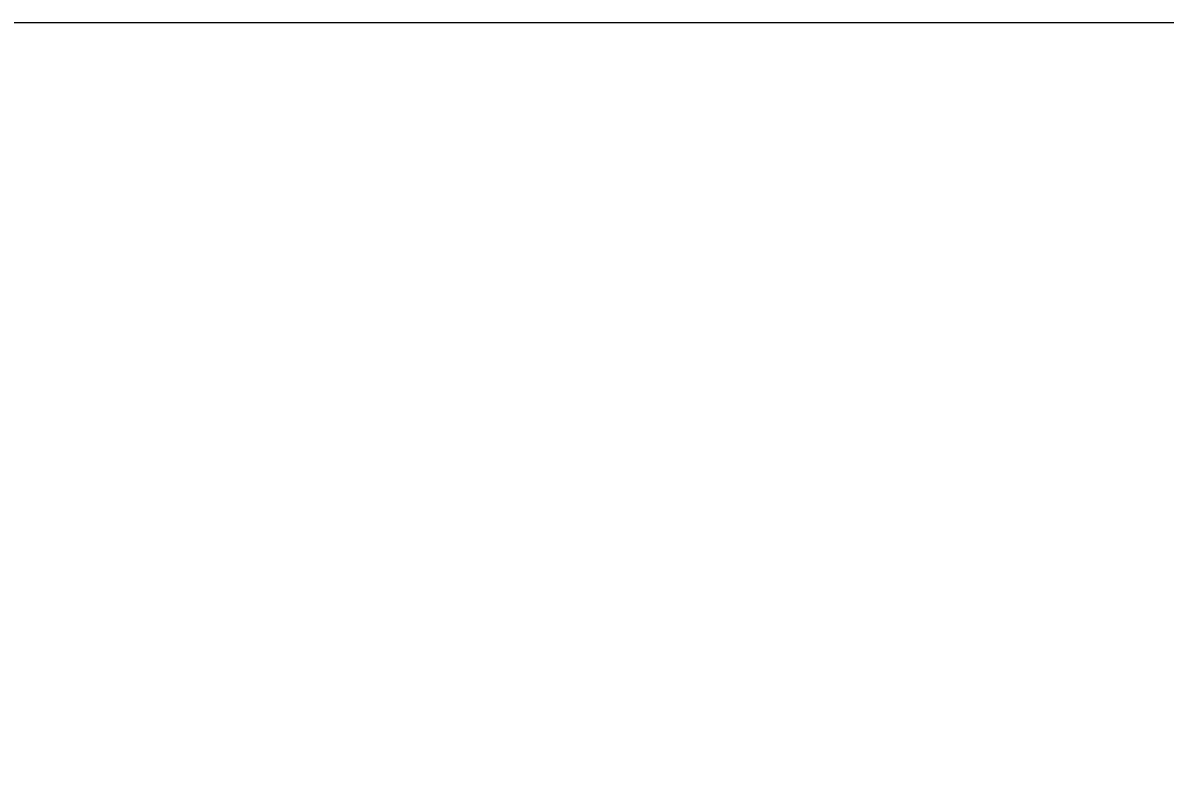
# Model space of a CAD drawing. Extents: x 3177185 to 3215018, y 812988 to 838321.
# Drawn here: x 3207212 to 3208149, y 837116 to 837738 of the extents above; entities that cross this region are included whole.
import ezdxf

# ---------------------------------------------------------------- set-up
doc = ezdxf.new("R2010")
doc.units = 0
doc.layers.add('G-ANNO-NPLT', color=7, linetype='Continuous')

msp = doc.modelspace()

# ---------------------------------------------------------------- linework, layer by layer
at = {"layer": 'G-ANNO-NPLT'}
msp.add_lwpolyline([(3177767.9561740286, 813571.0030284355), (3214434.623174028, 813571.0030284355), (3214434.623174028, 837737.6700284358), (3177767.9561740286, 837737.6700284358)], close=True, dxfattribs=at)

doc.saveas('drawing.dxf')
